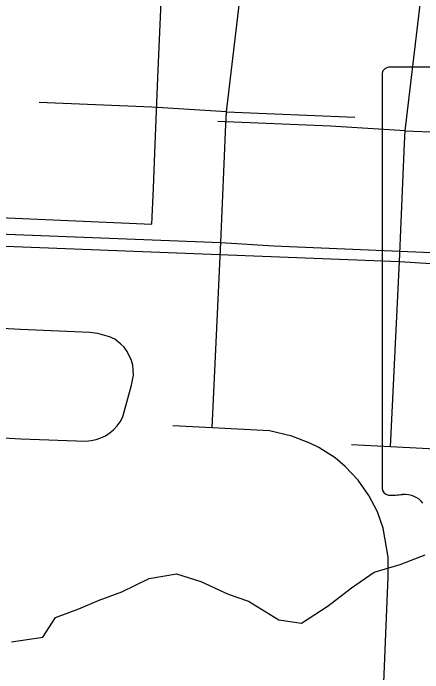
# Model space of a CAD drawing. Extents: x -38.2 to 41.9, y -4 to 24.9.
# Drawn here: x 5.8063 to 6.0046, y 17.5036 to 17.8228 of the extents above; entities that cross this region are included whole.
import ezdxf

# ---------------------------------------------------------------- set-up
doc = ezdxf.new("R2010")
doc.units = 0
for name, color, linetype in [('GM_X_County_Road', 7, 'Continuous'), ('GM_X_Interchange_Ramps', 7, 'Continuous'), ('GM_X_Minor_River', 7, 'Continuous'), ('GM_X_State_Location', 7, 'Continuous'), ('GM_X_State_Route', 7, 'Continuous'), ('GM_X_State_Shield', 7, 'Continuous'), ('GM_X_Township_Road', 7, 'Continuous')]:
    doc.layers.add(name, color=color, linetype=linetype)

msp = doc.modelspace()

# ---------------------------------------------------------------- linework, layer by layer
at = {"layer": 'GM_X_County_Road'}
msp.add_lwpolyline([(5.76652, 17.72541), (5.87344, 17.72065), (5.87416, 17.73815), (5.87487, 17.75518), (5.87637, 17.79147), (5.87698, 17.80627), (5.87804, 17.8319)], dxfattribs=at)
at = {"layer": 'GM_X_Interchange_Ramps'}
msp.add_lwpolyline([(5.63955, 17.7108), (5.65419, 17.71479), (5.67442, 17.71585), (5.70796, 17.71426), (5.74842, 17.71213), (5.99325, 17.70259), (6.01885, 17.70102), (6.10679, 17.69732), (6.24857, 17.69033), (6.25349, 17.6901)], dxfattribs=at)
at = {"layer": 'GM_X_Minor_River'}
msp.add_lwpolyline([(5.80549, 17.51859), (5.82062, 17.52086), (5.82668, 17.53034), (5.83803, 17.53451), (5.84787, 17.53869), (5.85884, 17.54285), (5.87208, 17.5493), (5.88533, 17.55157), (5.89706, 17.54777), (5.91031, 17.54169), (5.92015, 17.53828), (5.93492, 17.52917), (5.9459, 17.52765), (5.95876, 17.53599), (5.97011, 17.54471), (5.98108, 17.55229), (5.99357, 17.55608), (6.00568, 17.56063)], dxfattribs=at)
at = {"layer": 'GM_X_State_Location'}
for p, q in [((5.99599, 17.76577), (6.05819, 17.7633)), ((5.98901, 17.6129), (5.99325, 17.70259))]:
    msp.add_line(p, q, dxfattribs=at)
for points in [[(5.99599, 17.76577), (6.00375, 17.83123)], [(5.99599, 17.76577), (5.95983, 17.76802), (5.90538, 17.77033)], [(5.99325, 17.70259), (5.99566, 17.75972), (5.99599, 17.76577)], [(5.77704, 17.61878), (5.81002, 17.61676), (5.84142, 17.61577), (5.84397, 17.61595), (5.84638, 17.61645), (5.8487, 17.61725), (5.85092, 17.61833), (5.8532, 17.61986), (5.85487, 17.62125), (5.85654, 17.62305), (5.85799, 17.62505), (5.85918, 17.6272), (5.85958, 17.62812), (5.86362, 17.64282), (5.86447, 17.6476), (5.86411, 17.65243), (5.86349, 17.65478), (5.86139, 17.65915), (5.85994, 17.66111), (5.85827, 17.66286), (5.85553, 17.66499), (5.85287, 17.66623), (5.84726, 17.66786), (5.8434, 17.66829), (5.80984, 17.66976), (5.80092, 17.6702)], [(6.06037, 17.3168), (6.06403, 17.41145), (6.06522, 17.43275), (6.06631, 17.44131), (6.07033, 17.45976), (6.07217, 17.48977), (6.07427, 17.54091), (6.0742, 17.55039), (6.07187, 17.56439), (6.06909, 17.5723), (6.06491, 17.58027), (6.05969, 17.58762), (6.05354, 17.5942), (6.04861, 17.59838), (6.04064, 17.60343), (6.03643, 17.60556), (6.02764, 17.609), (6.01678, 17.61157), (5.98901, 17.6129), (5.97001, 17.61399)]]:
    msp.add_lwpolyline(points, dxfattribs=at)
at = {"layer": 'GM_X_State_Route'}
msp.add_lwpolyline([(5.55307, 17.71999), (5.56771, 17.72398), (5.58794, 17.72504), (5.62148, 17.72345), (5.66194, 17.72131), (5.90677, 17.71178), (5.93238, 17.71021), (6.02031, 17.70651), (6.16209, 17.69952), (6.16701, 17.69929)], dxfattribs=at)
at = {"layer": 'GM_X_State_Shield'}
for p, q in [((6.08474, 17.79659), (5.98822, 17.79659)), ((5.98498, 17.79315), (5.98498, 17.59303))]:
    msp.add_line(p, q, dxfattribs=at)
for centre, major_axis, start_param, end_param in [((5.98875, 17.79357), (0.00382, 0), 1.712693, 3.28349), ((5.98879, 17.59259), (0.00385, 0), 3.00124, 4.508301), ((5.98937, 17.61306), (0.0294, 0), 4.665946, 4.897461), ((5.99538, 17.58148), (0.0106, 0), 0.519207, 1.627899)]:
    msp.add_ellipse(centre, major_axis=major_axis, ratio=0.8, start_param=start_param, end_param=end_param, dxfattribs=at)
at = {"layer": 'GM_X_Township_Road'}
for p, q in [((5.90951, 17.77496), (5.97171, 17.77249)), ((5.90254, 17.62209), (5.90677, 17.71178))]:
    msp.add_line(p, q, dxfattribs=at)
for points in [[(5.90951, 17.77496), (5.91727, 17.84042)], [(5.90951, 17.77496), (5.87336, 17.77721), (5.81891, 17.77952)], [(5.90677, 17.71178), (5.90918, 17.76891), (5.90951, 17.77496)], [(5.97389, 17.32599), (5.97755, 17.42064), (5.97874, 17.44193), (5.97983, 17.4505), (5.98386, 17.46895), (5.98569, 17.49896), (5.9878, 17.5501), (5.98773, 17.55958), (5.98539, 17.57358), (5.98261, 17.58149), (5.97843, 17.58946), (5.97321, 17.5968), (5.96706, 17.60339), (5.96213, 17.60757), (5.95417, 17.61262), (5.94995, 17.61475), (5.94117, 17.61819), (5.93031, 17.62076), (5.90254, 17.62209), (5.88354, 17.62318)]]:
    msp.add_lwpolyline(points, dxfattribs=at)

doc.saveas('drawing.dxf')
